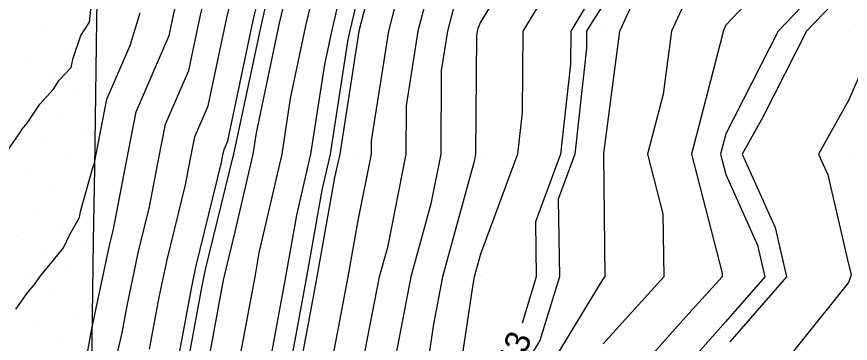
# Model space of a CAD drawing. Extents: x 2354170 to 2357230, y 866100 to 868290.
# Drawn here: x 2355362.2 to 2355430.1, y 867094.6 to 867121.2 of the extents above; entities that cross this region are included whole.
import ezdxf

# ---------------------------------------------------------------- set-up
doc = ezdxf.new("R2010")
doc.units = 0
for name, color, linetype in [('Default', 7, 'Continuous'), ('DTM Contours Major', 7, 'Continuous'), ('DTM Contours Minor', 7, 'Continuous'), ('Exist DTM QL2 LIDAR Elevation Point', 7, 'Continuous'), ('Exist DTM Scan Elevation Point', 7, 'Continuous'), ('Exist Roads EOP', 7, 'Continuous')]:
    doc.layers.add(name, color=color, linetype=linetype)

msp = doc.modelspace()

# ---------------------------------------------------------------- linework, layer by layer
at = {"layer": 'Default'}
for points in [[(2355374.363, 867088.395), (2355374.701, 867090.407), (2355375.254, 867092.8), (2355376.411, 867099.057), (2355376.783, 867100.806), (2355378.865, 867109.328), (2355378.977, 867109.914), (2355379.073, 867110.399), (2355379.373, 867111.094), (2355381.449, 867120.894), (2355382.738, 867126.38), (2355384.762, 867132.28), (2355385.726, 867139.172), (2355386.179, 867146.861), (2355386.581, 867151.475), (2355388.062, 867159.58), (2355387.802, 867168.092), (2355388.358, 867171.232), (2355389.976, 867175.14), (2355393.703, 867180.013), (2355394.405, 867184.441), (2355394.551, 867185.184)], [(2355457.136, 867181.548), (2355455.963, 867180.013), (2355454.894, 867175.096), (2355451.823, 867170.013), (2355450.84, 867169.149), (2355449.977, 867163.132), (2355449.487, 867160.502), (2355449.479, 867160.012), (2355447.362, 867152.627), (2355445.652, 867150.012), (2355440.935, 867140.971), (2355440.659, 867140.012), (2355439.976, 867136.972), (2355437.92, 867130.012), (2355429.976, 867123.603), (2355426.544, 867120.012), (2355422.992, 867113.027), (2355421.305, 867110.012), (2355423.993, 867104.028), (2355424.921, 867100.012), (2355420.301, 867094.723)], [(2355377.502, 867091.472), (2355379.035, 867099.76), (2355379.133, 867100.221), (2355379.976, 867103.67), (2355381.44, 867110.012), (2355381.709, 867111.745), (2355383.6, 867120.672), (2355385.235, 867127.633), (2355386.561, 867131.497), (2355387.688, 867139.56), (2355388.219, 867148.554), (2355388.405, 867150.689), (2355389.976, 867159.289), (2355390.165, 867160.012), (2355390.376, 867160.412), (2355389.976, 867164.556), (2355389.813, 867169.869), (2355389.855, 867170.104), (2355389.976, 867170.396), (2355397.332, 867180.013)], [(2355459.977, 867177.456), (2355458.647, 867171.342), (2355457.844, 867170.013), (2355453.657, 867166.332), (2355452.75, 867160.012), (2355450.237, 867150.273), (2355450.248, 867150.012), (2355450.182, 867149.807), (2355449.977, 867148.585), (2355447.507, 867140.012), (2355446.793, 867136.828), (2355443.279, 867130.012), (2355439.976, 867126.7), (2355432.427, 867120.012), (2355429.976, 867114.374), (2355427.536, 867110.012), (2355428.293, 867108.328), (2355429.976, 867101.045), (2355430.175, 867100.21), (2355430.124, 867100.012), (2355429.976, 867099.555), (2355422.293, 867090.012)], [(2355361.192, 867109.984), (2355362.309, 867111.595), (2355362.627, 867112.032), (2355363.023, 867112.52), (2355364.056, 867114.084), (2355365.16, 867115.312), (2355365.638, 867116.035), (2355366.605, 867117.077), (2355366.773, 867117.825), (2355367.399, 867119.657), (2355368.097, 867120.769), (2355368.216, 867121.775), (2355368.568, 867122.71), (2355368.725, 867123.64), (2355369.455, 867126.136), (2355373.874, 867130.676), (2355375.766, 867136.192), (2355375.912, 867137.233), (2355375.98, 867138.395), (2355377.464, 867155.406), (2355377.803, 867157.259), (2355377.743, 867159.207), (2355380.873, 867176.874)], [(2355379.976, 867091.362), (2355381.594, 867100.012), (2355381.941, 867101.977), (2355383.797, 867110.012), (2355384.497, 867114.533), (2355385.75, 867120.449), (2355387.732, 867128.886), (2355388.36, 867130.715), (2355389.651, 867139.948), (2355389.976, 867145.456), (2355390.342, 867149.646), (2355390.455, 867150.012), (2355390.503, 867150.539), (2355392.976, 867160.012), (2355396.325, 867166.362), (2355395.973, 867170.013), (2355399.976, 867176.946)], [(2355449.977, 867176.923), (2355447.08, 867170.013), (2355445.965, 867164.024), (2355445.9, 867160.012), (2355444.58, 867155.409), (2355441.051, 867150.012), (2355439.976, 867147.953), (2355436.633, 867140.012), (2355429.976, 867130.633), (2355428.953, 867130.012), (2355419.976, 867120.511), (2355419.746, 867120.012), (2355419.711, 867119.747), (2355417.161, 867110.012), (2355419.658, 867100.33), (2355419.663, 867100.012), (2355416.693, 867096.729), (2355410.705, 867090.012)], [(2355429.976, 867176.645), (2355427.891, 867170.013), (2355424.789, 867164.825), (2355423.516, 867160.012), (2355421.345, 867158.644), (2355419.976, 867156.634), (2355417.889, 867152.099), (2355417.204, 867150.012), (2355416.331, 867143.657), (2355416.767, 867140.012), (2355409.976, 867130.336), (2355409.654, 867130.012), (2355405.897, 867124.091), (2355403.422, 867120.012), (2355403.357, 867113.393), (2355402.986, 867110.012), (2355399.976, 867101.873), (2355399.469, 867100.012), (2355399.346, 867099.382), (2355397.945, 867090.012)], [(2355382.769, 867092.805), (2355384.117, 867100.012), (2355385.005, 867105.041), (2355386.153, 867110.012), (2355387.286, 867117.322), (2355387.901, 867120.227), (2355389.976, 867129.059), (2355390.171, 867129.817), (2355390.253, 867130.012), (2355390.347, 867130.383), (2355392.377, 867140.012), (2355392.988, 867147), (2355393.917, 867150.012), (2355394.307, 867154.343), (2355395.787, 867160.012), (2355399.976, 867167.953), (2355401.902, 867170.013), (2355404.374, 867175.615)], [(2355434.851, 867174.888), (2355433.057, 867170.013), (2355431.783, 867161.819), (2355431.733, 867160.012), (2355430.915, 867159.073), (2355429.976, 867158.376), (2355424.847, 867155.142), (2355421.354, 867150.012), (2355421.6, 867148.388), (2355419.976, 867143.837), (2355419.515, 867140.474), (2355419.57, 867140.012), (2355418.613, 867138.649), (2355413.169, 867130.012), (2355409.976, 867124.265), (2355408.325, 867121.663), (2355407.323, 867120.012), (2355407.297, 867117.333), (2355406.495, 867110.012), (2355404.452, 867104.487), (2355404.521, 867100.012), (2355403.356, 867096.247)], [(2355445.013, 867175.049), (2355442.901, 867170.013), (2355442.442, 867167.547), (2355442.32, 867160.012), (2355441.798, 867158.191), (2355439.976, 867155.405), (2355437.466, 867152.523), (2355434.088, 867150.012), (2355435.059, 867145.095), (2355432.919, 867140.012), (2355429.976, 867135.866), (2355420.328, 867130.012), (2355419.976, 867129.64), (2355415.535, 867120.012), (2355414.863, 867114.898), (2355413.583, 867110.012), (2355414.836, 867105.152), (2355414.903, 867100.012), (2355409.976, 867094.564)], [(2355367.842, 867093.226), (2355368.316, 867095.943), (2355368.51, 867096.783), (2355368.54, 867096.947), (2355369.731, 867102.561), (2355370.06, 867103.906), (2355371.061, 867109.14), (2355371.915, 867113.464), (2355374.597, 867119.672), (2355374.997, 867121.562), (2355375.246, 867122.62), (2355379.364, 867134.627), (2355379.837, 867138.009), (2355380.06, 867141.782), (2355381.111, 867153.833), (2355381.906, 867158.188), (2355381.767, 867162.761), (2355383.867, 867174.617)], [(2355415.286, 867174.703), (2355411.343, 867170.013), (2355409.976, 867167.437), (2355403.15, 867160.012), (2355402.004, 867157.984), (2355401.082, 867150.012), (2355401.341, 867148.647), (2355399.976, 867147.213), (2355398.279, 867141.709), (2355398.131, 867140.012), (2355397.638, 867137.674), (2355395.713, 867130.012), (2355394.003, 867125.985), (2355392.469, 867120.012), (2355391.057, 867111.093), (2355391.049, 867110.012), (2355389.976, 867104.614), (2355389.163, 867100.012), (2355388.976, 867099.012), (2355387.26, 867090.012)], [(2355424.299, 867174.335), (2355422.94, 867170.013), (2355419.976, 867165.057), (2355417.552, 867160.012), (2355415.164, 867154.824), (2355413.583, 867150.012), (2355413.148, 867146.84), (2355413.965, 867140.012), (2355409.976, 867134.328), (2355405.685, 867130.012), (2355403.468, 867126.52), (2355399.976, 867120.763), (2355399.752, 867120.236), (2355399.695, 867120.012), (2355399.642, 867119.678), (2355399.573, 867110.012), (2355399.472, 867109.508), (2355396.888, 867100.012), (2355396.136, 867096.172), (2355395.215, 867090.012)], [(2355404.001, 867090.012), (2355409.976, 867099.826), (2355410.144, 867100.012), (2355410.014, 867109.974), (2355410.004, 867110.012), (2355410.014, 867110.05), (2355411.324, 867120.012), (2355412.478, 867122.514), (2355416.643, 867130.012), (2355419.976, 867135.3), (2355428.021, 867140.012), (2355428.535, 867141.453), (2355427.24, 867150.012), (2355428.349, 867151.64), (2355429.976, 867152.666), (2355434.191, 867155.798), (2355437.862, 867160.012), (2355438.086, 867168.122), (2355438.38, 867170.013), (2355439.976, 867174.35)], [(2355369.678, 867090.784), (2355370.758, 867095.455), (2355371.164, 867097.65), (2355372.082, 867101.976), (2355372.995, 867105.713), (2355373.7, 867109.398), (2355374.301, 867112.442), (2355376.189, 867116.813), (2355377.148, 867121.339), (2355377.743, 867123.873), (2355381.163, 867133.844), (2355381.8, 867138.397), (2355382.1, 867143.475), (2355382.934, 867153.047), (2355383.958, 867158.652), (2355383.778, 867164.538), (2355385.364, 867173.489)], [(2355410.422, 867173.193), (2355409.976, 867172.663), (2355407.832, 867172.156), (2355406.887, 867170.013), (2355399.976, 867162.625), (2355398.598, 867160.012), (2355398.111, 867158.148), (2355397.378, 867150.012), (2355395.634, 867144.355), (2355395.254, 867140.012), (2355393.992, 867134.028), (2355392.983, 867130.012), (2355392.087, 867127.901), (2355390.061, 867120.012), (2355389.976, 867119.477), (2355388.51, 867110.012), (2355388.07, 867108.106), (2355386.64, 867100.012), (2355385.872, 867095.908), (2355384.748, 867090.012), (2355383.773, 867083.809), (2355383.727, 867080.011), (2355383.71, 867079.942)], [(2355417.239, 867172.75), (2355414.938, 867170.013), (2355409.976, 867160.663), (2355409.378, 867160.012), (2355405.983, 867154.005), (2355405.521, 867150.012), (2355406.818, 867143.17), (2355403.811, 867140.012), (2355399.976, 867136.116), (2355398.442, 867130.012), (2355395.92, 867124.068), (2355394.878, 867120.012), (2355393.919, 867113.955), (2355393.89, 867110.012), (2355392.38, 867102.416), (2355391.726, 867100.012), (2355389.976, 867091.081)], [(2355373.006, 867094.128), (2355373.788, 867098.353), (2355374.432, 867101.391), (2355375.93, 867107.52), (2355376.339, 867109.656), (2355376.687, 867111.42), (2355377.781, 867113.953), (2355379.298, 867121.117), (2355380.24, 867125.126), (2355382.962, 867133.062), (2355383.763, 867138.785), (2355384.139, 867145.168), (2355384.758, 867152.261), (2355386.01, 867159.116), (2355385.79, 867166.315), (2355386.861, 867172.36)], [(2355410.591, 867151.924), (2355409.976, 867150.052), (2355409.962, 867150.027), (2355409.96, 867150.012), (2355409.976, 867149.929), (2355411.163, 867140.012), (2355409.976, 867138.321), (2355401.715, 867130.012), (2355401.04, 867128.948), (2355399.976, 867127.194), (2355397.836, 867122.152), (2355397.286, 867120.012), (2355396.78, 867116.816), (2355396.731, 867110.012), (2355395.926, 867105.962), (2355394.307, 867100.012), (2355392.926, 867092.961)], [(2355362.11, 867097.386), (2355363.109, 867098.807), (2355363.614, 867099.389), (2355364.144, 867100.12), (2355365.161, 867101.363), (2355365.992, 867102.367), (2355366.503, 867103.473), (2355367.289, 867104.857), (2355367.366, 867105.337), (2355368.251, 867108.424), (2355368.377, 867108.928), (2355368.449, 867109.062), (2355368.504, 867109.292), (2355369.529, 867114.486), (2355371.42, 867118.864), (2355372.224, 867121.506)]]:
    msp.add_lwpolyline(points, dxfattribs=at)
at = {"layer": 'DTM Contours Major'}
msp.add_lwpolyline([(2355402.487, 867167.085), (2355399.976, 867164.401), (2355397.661, 867160.012), (2355396.843, 867156.88), (2355396.224, 867150.012), (2355394.752, 867145.236), (2355394.295, 867140.012), (2355392.777, 867132.813), (2355392.073, 867130.012), (2355391.448, 867128.54), (2355389.976, 867122.808), (2355389.335, 867120.078), (2355389.144, 867119.181), (2355387.724, 867110.012), (2355387.048, 867107.084), (2355385.799, 867100.012), (2355384.838, 867094.874), (2355383.911, 867090.012), (2355382.78, 867082.816), (2355382.746, 867080.011), (2355380.325, 867070.542)], dxfattribs=at)
at = {"layer": 'DTM Contours Minor'}
for points in [[(2355437.659, 867177.695), (2355434.831, 867170.013), (2355433.884, 867163.92), (2355433.776, 867160.012), (2355432.007, 867157.982), (2355429.976, 867156.472), (2355426.014, 867153.975), (2355423.316, 867150.012), (2355423.912, 867146.077), (2355421.748, 867140.012), (2355419.976, 867138.974), (2355414.327, 867130.012), (2355409.976, 867122.18), (2355409.134, 867120.854), (2355408.624, 867120.012), (2355408.61, 867118.646), (2355407.665, 867110.012), (2355406.308, 867106.344), (2355406.406, 867100.012), (2355404.805, 867094.841), (2355401.865, 867090.012)], [(2355453.643, 867176.347), (2355449.977, 867170.278), (2355449.865, 867170.013), (2355448.313, 867161.676), (2355448.286, 867160.012), (2355446.434, 867153.554), (2355444.118, 867150.012), (2355439.976, 867142.073), (2355439.109, 867140.012), (2355436.987, 867137.023), (2355434.916, 867130.012), (2355429.976, 867126.027), (2355424.228, 867120.012), (2355419.976, 867111.652), (2355419.546, 867110.012), (2355419.976, 867108.346), (2355422.559, 867102.595), (2355423.157, 867100.012), (2355419.976, 867096.371), (2355414.307, 867090.012)], [(2355367.842, 867093.226), (2355368.316, 867095.943), (2355368.51, 867096.783), (2355368.54, 867096.947), (2355369.731, 867102.561), (2355370.06, 867103.906), (2355371.061, 867109.14), (2355371.915, 867113.464), (2355374.597, 867119.672), (2355374.997, 867121.562), (2355375.246, 867122.62), (2355379.364, 867134.627), (2355379.837, 867138.009), (2355380.06, 867141.782), (2355381.111, 867153.833), (2355381.906, 867158.188), (2355381.767, 867162.761), (2355383.867, 867174.617)], [(2355376.004, 867092.357), (2355377.286, 867099.291), (2355377.566, 867100.611), (2355379.843, 867109.93), (2355379.857, 867110), (2355379.868, 867110.058), (2355379.904, 867110.141), (2355382.166, 867120.82), (2355383.57, 867126.797), (2355385.361, 867132.019), (2355386.38, 867139.302), (2355386.859, 867147.425), (2355387.189, 867151.213), (2355388.746, 867159.734), (2355388.472, 867168.684), (2355388.857, 867170.856), (2355389.976, 867173.559)], [(2355419.976, 867173.183), (2355419.192, 867170.797), (2355418.533, 867170.013), (2355416.901, 867166.937), (2355413.573, 867160.012), (2355412.439, 867157.549), (2355409.976, 867150.052), (2355409.962, 867150.027), (2355409.96, 867150.012), (2355409.976, 867149.929), (2355411.163, 867140.012), (2355409.976, 867138.321), (2355401.715, 867130.012), (2355401.04, 867128.948), (2355399.976, 867127.194), (2355397.836, 867122.152), (2355397.286, 867120.012), (2355396.78, 867116.816), (2355396.731, 867110.012), (2355395.926, 867105.962), (2355394.307, 867100.012), (2355392.926, 867092.961)]]:
    msp.add_lwpolyline(points, dxfattribs=at)
at = {"layer": 'Exist DTM QL2 LIDAR Elevation Point'}
for p, q in [((2355389.976, 867120.012), (2355389.976, 867120.012)), ((2355399.976, 867120.012), (2355399.976, 867120.012)), ((2355409.976, 867120.012), (2355409.976, 867120.012)), ((2355419.976, 867120.012), (2355419.976, 867120.012)), ((2355429.976, 867120.012), (2355429.976, 867120.012)), ((2355379.976, 867110.012), (2355379.976, 867110.012)), ((2355389.976, 867110.012), (2355389.976, 867110.012)), ((2355399.976, 867110.012), (2355399.976, 867110.012)), ((2355409.976, 867110.012), (2355409.976, 867110.012)), ((2355419.976, 867110.012), (2355419.976, 867110.012)), ((2355429.976, 867110.012), (2355429.976, 867110.012)), ((2355379.976, 867100.012), (2355379.976, 867100.012)), ((2355389.976, 867100.012), (2355389.976, 867100.012)), ((2355399.976, 867100.012), (2355399.976, 867100.012)), ((2355409.976, 867100.012), (2355409.976, 867100.012)), ((2355419.976, 867100.012), (2355419.976, 867100.012)), ((2355429.976, 867100.012), (2355429.976, 867100.012))]:
    msp.add_line(p, q, dxfattribs=at)
at = {"layer": 'Exist DTM Scan Elevation Point'}
for p, q in [((2355367.674, 867120.683), (2355367.674, 867120.683)), ((2355364.21, 867119.978), (2355364.21, 867119.978)), ((2355366.295, 867118.598), (2355366.295, 867118.598)), ((2355362.83, 867117.893), (2355362.83, 867117.893)), ((2355364.915, 867116.513), (2355364.915, 867116.513)), ((2355367, 867115.134), (2355367, 867115.134)), ((2355363.536, 867114.428), (2355363.536, 867114.428)), ((2355365.621, 867113.049), (2355365.621, 867113.049)), ((2355367.706, 867111.669), (2355367.706, 867111.669)), ((2355364.241, 867110.964), (2355364.241, 867110.964)), ((2355366.326, 867109.584), (2355366.326, 867109.584)), ((2355362.862, 867108.879), (2355362.862, 867108.879)), ((2355364.947, 867107.499), (2355364.947, 867107.499)), ((2355367.032, 867106.12), (2355367.032, 867106.12)), ((2355363.568, 867105.414), (2355363.568, 867105.414)), ((2355365.653, 867104.035), (2355365.653, 867104.035)), ((2355362.188, 867103.329), (2355362.188, 867103.329)), ((2355367.738, 867102.656), (2355367.738, 867102.656)), ((2355364.273, 867101.95), (2355364.273, 867101.95)), ((2355366.358, 867100.571), (2355366.358, 867100.571)), ((2355362.894, 867099.865), (2355362.894, 867099.865)), ((2355364.979, 867098.486), (2355364.979, 867098.486)), ((2355367.064, 867097.106), (2355367.064, 867097.106)), ((2355363.599, 867096.401), (2355363.599, 867096.401)), ((2355365.684, 867095.021), (2355365.684, 867095.021))]:
    msp.add_line(p, q, dxfattribs=at)
at = {"layer": 'Exist Roads EOP'}
msp.add_lwpolyline([(2355369.247, 867174.884), (2355369.119, 867168.885), (2355369.038, 867162.886), (2355369.004, 867156.886), (2355368.993, 867150.886), (2355368.975, 867144.886), (2355368.929, 867138.886), (2355368.859, 867132.886), (2355368.774, 867126.887), (2355368.682, 867120.888), (2355368.589, 867114.888), (2355368.498, 867108.889), (2355368.41, 867102.89), (2355368.328, 867096.89), (2355368.251, 867090.891)], dxfattribs=at)

# ---------------------------------------------------------------- texts
at = {"layer": 'Default'}
msp.add_text('143', height=2, rotation=68.87986, dxfattribs=at).set_placement((2355402.581, 867090.898))

doc.saveas('drawing.dxf')
